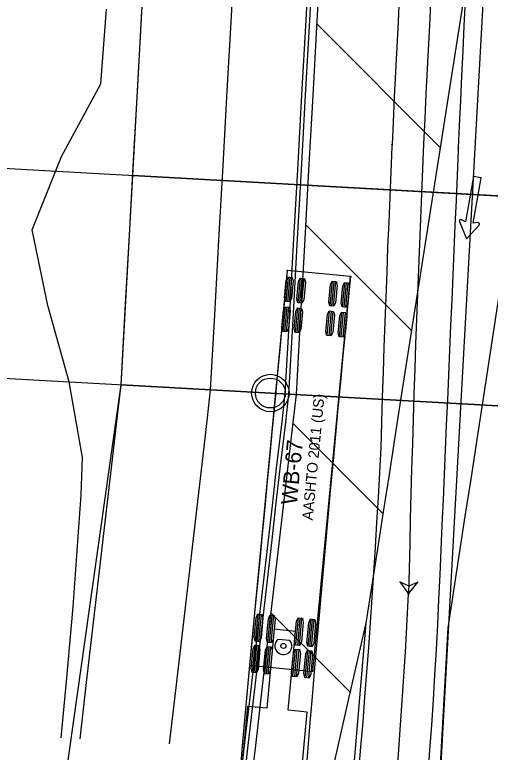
# Model space of a CAD drawing. Extents: x -70 to 701944, y -4 to 666871.
# Drawn here: x 664327.1 to 664390.7, y 657087.1 to 657185.7 of the extents above; entities that cross this region are included whole.
import ezdxf

# ---------------------------------------------------------------- set-up
doc = ezdxf.new("R2010")
doc.units = 0
for name, color, linetype in [('R_Detour', 7, 'Continuous'), ('R_No Plot', 7, 'Continuous'), ('R_Proposed Const Limits', 7, 'Continuous'), ('R_Proposed Road', 7, 'Continuous'), ('R_Striping', 7, 'Continuous'), ('R_Water', 7, 'Continuous'), ('T_Vehicle Path Lt Major', 7, 'Continuous'), ('T_Vehicle Path Rt', 7, 'Continuous')]:
    doc.layers.add(name, color=color, linetype=linetype)

msp = doc.modelspace()

# ---------------------------------------------------------------- linework, layer by layer
at = {"layer": 'R_Detour'}
for p, q in [((664031.824, 657181.485), (664397.251, 657161.144)), ((664030.268, 657153.528), (664395.695, 657133.187))]:
    msp.add_line(p, q, dxfattribs=at)
at = {"layer": 'R_No Plot'}
msp.add_line((664390.623, 657204.009), (664383.842, 657082.184), dxfattribs=at)
for points in [[(664342.835, 657164.173), (664346.837, 657236.055), (664401.253, 657233.033), (664397.251, 657161.144)], [(664341.279, 657136.216), (664342.835, 657164.173), (664397.25, 657161.151), (664395.695, 657133.187)], [(664328.065, 657042.491), (664341.279, 657136.216), (664395.695, 657133.187), (664392.683, 657079.188), (664387.896, 657033.536)]]:
    msp.add_lwpolyline(points, close=True, dxfattribs=at)
msp.add_circle((664361.248, 657135.105), 2.5, dxfattribs=at)
at = {"layer": 'R_Proposed Const Limits'}
msp.add_lwpolyline([(664333.254, 657089.029), (664333.969, 657096.561), (664334.873, 657106.526), (664335.573, 657116.503), (664335.93, 657121.491), (664336.123, 657126.488), (664335.023, 657132.799), (664334.349, 657136.602), (664331.467, 657146.778), (664329.366, 657156.91), (664333.318, 657166.706), (664338.575, 657176.429), (664339.31, 657186.403)], dxfattribs=at)
at = {"layer": 'R_Proposed Road'}
for points in [[(664347.768, 657088.221), (664348.641, 657095.744), (664349.796, 657105.696), (664350.951, 657115.647), (664351.528, 657120.622), (664352.106, 657125.598), (664352.826, 657131.808), (664353.261, 657135.549), (664353.816, 657145.534), (664354.372, 657155.518), (664354.928, 657165.503), (664355.484, 657175.487), (664356.039, 657185.472), (664356.595, 657195.456)], [(664357.753, 657087.665), (664358.626, 657095.189), (664359.78, 657105.14), (664360.935, 657115.091), (664361.513, 657120.067), (664362.09, 657125.042), (664362.811, 657131.252), (664363.245, 657134.993), (664363.801, 657144.978), (664364.357, 657154.962), (664364.912, 657164.947), (664365.468, 657174.932), (664366.024, 657184.916), (664366.58, 657194.901)], [(664358.242, 657087.638), (664359.115, 657095.161), (664360.27, 657105.113), (664361.425, 657115.064), (664362.002, 657120.039), (664362.579, 657125.015), (664363.3, 657131.225), (664363.734, 657134.966), (664364.29, 657144.951), (664364.846, 657154.935), (664365.402, 657164.92), (664365.957, 657174.904), (664366.513, 657184.889), (664367.069, 657194.873)], [(664359.25, 657087.582), (664360.123, 657095.105), (664361.278, 657105.056), (664362.433, 657115.008), (664363.01, 657119.983), (664363.588, 657124.959), (664364.309, 657131.169), (664364.743, 657134.91), (664365.299, 657144.895), (664365.854, 657154.879), (664366.41, 657164.864), (664366.966, 657174.848), (664367.522, 657184.833), (664368.077, 657194.817)], [(664335.787, 657088.888), (664336.66, 657096.411), (664337.815, 657106.363), (664338.969, 657116.314), (664339.547, 657121.289), (664340.124, 657126.265), (664340.845, 657132.475), (664341.279, 657136.216), (664341.835, 657146.201), (664342.391, 657156.185), (664342.946, 657166.17), (664343.502, 657176.154), (664344.058, 657186.139)], [(664357.471, 657085.237), (664357.753, 657087.665)], [(664357.97, 657085.21), (664358.242, 657087.638)], [(664358.968, 657085.154), (664359.25, 657087.582)]]:
    msp.add_lwpolyline(points, dxfattribs=at)
at = {"layer": 'R_Striping'}
for p, q in [((664367.497, 657184.384), (664384.003, 657167.877)), ((664389.447, 657163.851), (664388.438, 657164.029)), ((664366.005, 657157.591), (664380.175, 657143.421)), ((664364.291, 657131.021), (664376.347, 657118.965)), ((664361.35, 657105.677), (664371.948, 657095.08))]:
    msp.add_line(p, q, dxfattribs=at)
for points in [[(664369.552, 657084.565), (664371.805, 657094.455), (664374.058, 657104.345), (664375.613, 657114.274), (664376.39, 657119.238), (664377.167, 657124.203), (664378.137, 657130.399), (664378.721, 657134.132), (664380.275, 657144.061), (664381.83, 657153.99), (664383.384, 657163.919), (664384.938, 657173.848), (664386.492, 657183.777), (664388.047, 657193.706)], [(664383.556, 657077.446), (664385.041, 657103.734), (664386.564, 657113.664), (664387.326, 657118.63), (664388.087, 657123.595), (664389.038, 657129.793), (664389.61, 657133.526), (664391.134, 657143.456), (664392.657, 657153.387), (664394.18, 657163.318), (664395.703, 657173.249), (664397.226, 657183.179), (664398.749, 657193.11)], [(664388.438, 657164.029), (664387.368, 657157.975), (664386.794, 657158.266)], [(664389.016, 657157.874), (664388.377, 657157.796), (664389.447, 657163.851)], [(664386.529, 657158.022), (664387.488, 657155.714), (664389.18, 657157.553)], [(664372.348, 657084.409), (664373.203, 657094.377), (664374.058, 657104.345)]]:
    msp.add_lwpolyline(points, dxfattribs=at)
for centre, start, end in [((664386.707, 657158.095), 63.03293, 202.5682), ((664389.039, 657157.683), 317.38008, 96.91536)]:
    msp.add_arc(centre, 0.192, start, end, dxfattribs=at)
at = {"layer": 'R_Water'}
msp.add_circle((664361.248, 657135.105), 2, dxfattribs=at)
at = {"layer": 'T_Vehicle Path Lt Major'}
for points in [[(664378.5, 657188.06), (664378.324, 657184.716), (664378.152, 657181.372), (664377.985, 657178.027), (664377.822, 657174.682), (664377.664, 657171.337), (664377.525, 657168.326)], [(664387.316, 657187.511), (664387.149, 657184.178), (664386.987, 657180.844), (664386.828, 657177.51), (664386.673, 657174.176), (664386.522, 657170.842), (664386.388, 657167.842)], [(664377.525, 657168.326), (664377.51, 657167.992), (664377.36, 657164.646), (664377.215, 657161.301), (664377.075, 657157.955), (664376.938, 657154.609), (664376.807, 657151.263), (664376.679, 657147.916), (664376.556, 657144.57), (664376.438, 657141.223), (664376.324, 657137.876), (664376.214, 657134.529), (664376.109, 657131.182), (664376.008, 657127.834), (664375.84, 657124.49), (664375.65, 657121.148), (664375.454, 657117.805), (664375.25, 657114.463), (664375.039, 657111.121), (664374.819, 657107.78), (664374.591, 657104.44), (664374.356, 657101.117), (664374.112, 657097.795), (664373.859, 657094.474), (664373.597, 657091.154), (664373.326, 657087.835), (664373.045, 657084.517)], [(664386.388, 657167.842), (664386.374, 657167.508), (664386.227, 657164.174), (664386.083, 657160.84), (664385.939, 657157.505), (664385.794, 657154.171), (664385.648, 657150.837), (664385.503, 657147.503), (664385.359, 657144.168), (664385.214, 657140.834), (664385.069, 657137.5), (664384.924, 657134.166), (664384.78, 657130.832), (664384.635, 657127.497), (664384.49, 657124.163), (664384.345, 657120.829), (664384.2, 657117.495), (664384.056, 657114.16), (664383.91, 657110.826), (664383.754, 657107.492), (664383.611, 657104.157), (664383.421, 657100.801), (664383.219, 657097.446), (664383.005, 657094.092), (664382.782, 657090.739), (664382.549, 657087.386), (664382.304, 657084.034)]]:
    msp.add_lwpolyline(points, dxfattribs=at)
msp.add_lwpolyline([(664379.73, 657108.273), (664380.982, 657109.833), (664379.752, 657109.273), (664378.547, 657109.886)], close=True, dxfattribs=at)
for centre in [(664377.525, 657168.326), (664377.525, 657168.326), (664386.388, 657167.842), (664386.388, 657167.842), (664379.73, 657108.273), (664379.73, 657108.273)]:
    msp.add_circle(centre, 0.0417, dxfattribs=at)
for centre, radius, start, end in [((666933.472, 657052.762), 2554.345, 176.35494, 178.754749), ((663455.405, 657154.995), 925.505, 351.947905, 357.106325)]:
    msp.add_arc(centre, radius, start, end, dxfattribs=at)
at = {"layer": 'T_Vehicle Path Rt'}
for p, q in [((664363.506, 657151.475), (664358.478, 657098.715)), ((664371.968, 657150.669), (664363.506, 657151.475)), ((664363.341, 657147.322), (664363.654, 657150.608)), ((664363.569, 657147.301), (664363.882, 657150.586)), ((664363.797, 657147.279), (664364.11, 657150.564)), ((664364.983, 657147.166), (664365.296, 657150.451)), ((664365.211, 657147.144), (664365.524, 657150.429)), ((664365.44, 657147.122), (664365.753, 657150.408)), ((664366.94, 657097.908), (664371.968, 657150.669)), ((664369.247, 657146.76), (664369.56, 657150.045)), ((664369.475, 657146.738), (664369.788, 657150.023)), ((664369.704, 657146.716), (664370.017, 657150.001)), ((664370.89, 657146.603), (664371.203, 657149.888)), ((664371.118, 657146.581), (664371.431, 657149.866)), ((664371.346, 657146.56), (664371.659, 657149.845)), ((664362.961, 657143.341), (664363.274, 657146.626)), ((664363.189, 657143.319), (664363.502, 657146.604)), ((664363.418, 657143.297), (664363.731, 657146.582)), ((664364.604, 657143.184), (664364.917, 657146.469)), ((664364.832, 657143.162), (664365.145, 657146.447)), ((664365.06, 657143.141), (664365.373, 657146.426)), ((664368.868, 657142.778), (664369.181, 657146.063)), ((664369.096, 657142.756), (664369.409, 657146.041)), ((664369.324, 657142.734), (664369.637, 657146.019)), ((664370.51, 657142.621), (664370.823, 657145.906)), ((664370.739, 657142.599), (664371.052, 657145.885)), ((664370.967, 657142.578), (664371.28, 657145.863)), ((664359.265, 657101.921), (664359.613, 657105.571)), ((664359.494, 657101.899), (664359.841, 657105.549)), ((664359.722, 657101.878), (664360.069, 657105.528)), ((664360.908, 657101.764), (664361.256, 657105.415)), ((664361.136, 657101.743), (664361.484, 657105.393)), ((664361.364, 657101.721), (664361.712, 657105.371)), ((664364.674, 657101.406), (664365.022, 657105.056)), ((664364.902, 657101.384), (664365.25, 657105.034)), ((664365.13, 657101.362), (664365.478, 657105.012)), ((664366.317, 657101.249), (664366.665, 657104.899)), ((664366.545, 657101.227), (664366.893, 657104.877)), ((664366.773, 657101.206), (664367.121, 657104.856)), ((664361.766, 657103.524), (664360.761, 657092.972)), ((664364.62, 657103.252), (664361.766, 657103.524)), ((664363.614, 657092.7), (664364.62, 657103.252)), ((664363.875, 657102.026), (664362.266, 657102.179)), ((664358.867, 657097.74), (664359.215, 657101.39)), ((664359.095, 657097.718), (664359.443, 657101.368)), ((664359.323, 657097.696), (664359.671, 657101.347)), ((664360.51, 657097.583), (664360.857, 657101.234)), ((664360.738, 657097.562), (664361.085, 657101.212)), ((664360.966, 657097.54), (664361.314, 657101.19)), ((664364.276, 657097.225), (664364.624, 657100.875)), ((664364.504, 657097.203), (664364.852, 657100.853)), ((664364.732, 657097.181), (664365.08, 657100.831)), ((664365.918, 657097.068), (664366.266, 657100.718)), ((664366.146, 657097.046), (664366.494, 657100.696)), ((664366.375, 657097.025), (664366.722, 657100.675)), ((664358.478, 657098.715), (664366.94, 657097.908)), ((664366.94, 657097.908), (664366.94, 657097.908)), ((664358.206, 657093.216), (664356.783, 657078.283)), ((664360.761, 657092.972), (664358.206, 657093.216)), ((664366.17, 657092.457), (664363.614, 657092.7)), ((664364.747, 657077.524), (664366.17, 657092.457))]:
    msp.add_line(p, q, dxfattribs=at)
for points in [[(664363.506, 657151.475), (664363.171, 657147.958), (664362.835, 657144.441), (664362.5, 657140.923), (664362.166, 657137.406), (664361.83, 657133.889), (664361.495, 657130.371), (664361.16, 657126.854), (664360.825, 657123.336), (664360.49, 657119.819), (664360.154, 657116.302), (664359.819, 657112.784), (664359.484, 657109.267), (664359.149, 657105.749), (664358.814, 657102.232), (664358.478, 657098.715), (664358.478, 657098.715), (664358.159, 657095.313), (664357.845, 657091.911), (664357.537, 657088.508), (664357.236, 657085.104)], [(664371.968, 657150.669), (664371.633, 657147.152), (664371.298, 657143.634), (664370.963, 657140.117), (664370.629, 657136.599), (664370.296, 657133.082), (664369.966, 657129.564), (664369.637, 657126.046), (664369.31, 657122.528), (664368.987, 657119.009), (664368.666, 657115.49), (664368.349, 657111.971), (664368.035, 657108.452), (664367.725, 657104.932), (664367.419, 657101.412), (664367.118, 657097.892), (664366.83, 657094.487), (664366.547, 657091.082), (664366.268, 657087.677), (664365.994, 657084.272)]]:
    msp.add_lwpolyline(points, dxfattribs=at)
for points in [[(664363.854, 657147.274), (664363.284, 657147.328), (664363.156, 657147.804), (664363.382, 657150.169), (664363.597, 657150.613), (664364.167, 657150.559), (664364.294, 657150.082), (664364.069, 657147.717)], [(664365.496, 657147.117), (664364.927, 657147.171), (664364.799, 657147.648), (664365.024, 657150.013), (664365.24, 657150.456), (664365.809, 657150.402), (664365.937, 657149.926), (664365.712, 657147.561)], [(664369.76, 657146.711), (664369.191, 657146.765), (664369.063, 657147.241), (664369.288, 657149.607), (664369.504, 657150.05), (664370.073, 657149.996), (664370.201, 657149.52), (664369.976, 657147.154)], [(664371.403, 657146.554), (664370.833, 657146.608), (664370.706, 657147.085), (664370.931, 657149.45), (664371.146, 657149.894), (664371.716, 657149.839), (664371.843, 657149.363), (664371.618, 657146.998)], [(664363.474, 657143.292), (664362.905, 657143.346), (664362.777, 657143.822), (664363.002, 657146.187), (664363.218, 657146.631), (664363.787, 657146.577), (664363.915, 657146.1), (664363.69, 657143.735)], [(664365.117, 657143.135), (664364.547, 657143.189), (664364.42, 657143.666), (664364.645, 657146.031), (664364.86, 657146.474), (664365.43, 657146.42), (664365.557, 657145.944), (664365.332, 657143.579)], [(664369.381, 657142.729), (664368.811, 657142.783), (664368.684, 657143.259), (664368.909, 657145.625), (664369.124, 657146.068), (664369.694, 657146.014), (664369.821, 657145.538), (664369.596, 657143.172)], [(664371.023, 657142.572), (664370.454, 657142.627), (664370.326, 657143.103), (664370.552, 657145.468), (664370.767, 657145.912), (664371.336, 657145.857), (664371.464, 657145.381), (664371.239, 657143.016)], [(664359.778, 657101.872), (664359.209, 657101.926), (664359.086, 657102.454), (664359.336, 657105.082), (664359.557, 657105.577), (664360.126, 657105.522), (664360.249, 657104.995), (664359.998, 657102.367)], [(664361.421, 657101.716), (664360.851, 657101.77), (664360.729, 657102.297), (664360.979, 657104.925), (664361.199, 657105.42), (664361.769, 657105.366), (664361.891, 657104.838), (664361.641, 657102.21)], [(664365.187, 657101.357), (664364.618, 657101.411), (664364.495, 657101.938), (664364.745, 657104.566), (664364.965, 657105.061), (664365.535, 657105.007), (664365.658, 657104.479), (664365.407, 657101.851)], [(664366.83, 657101.2), (664366.26, 657101.254), (664366.137, 657101.782), (664366.388, 657104.41), (664366.608, 657104.905), (664367.177, 657104.85), (664367.3, 657104.323), (664367.05, 657101.695)], [(664359.38, 657097.691), (664358.81, 657097.745), (664358.688, 657098.273), (664358.938, 657100.901), (664359.158, 657101.395), (664359.728, 657101.341), (664359.85, 657100.814), (664359.6, 657098.186)], [(664361.022, 657097.535), (664360.453, 657097.589), (664360.33, 657098.116), (664360.581, 657100.744), (664360.801, 657101.239), (664361.37, 657101.185), (664361.493, 657100.657), (664361.243, 657098.029)], [(664364.789, 657097.176), (664364.219, 657097.23), (664364.096, 657097.757), (664364.347, 657100.385), (664364.567, 657100.88), (664365.136, 657100.826), (664365.259, 657100.298), (664365.009, 657097.67)], [(664366.431, 657097.019), (664365.862, 657097.073), (664365.739, 657097.601), (664365.989, 657100.229), (664366.21, 657100.724), (664366.779, 657100.669), (664366.902, 657100.142), (664366.651, 657097.514)]]:
    msp.add_lwpolyline(points, close=True, dxfattribs=at)
for centre, radius in [((664363.506, 657151.475), 0.0417), ((664371.968, 657150.669), 0.0417), ((664362.994, 657101.298), 0.34)]:
    msp.add_circle(centre, radius, dxfattribs=at)
msp.add_arc((664362.994, 657101.298), 1.143, 129.55649, 39.55649, dxfattribs=at)

# ---------------------------------------------------------------- texts
for s, height, p in [('AASHTO 2011 (US)', 1.41667, (664366.903, 657118.052)), ('WB-67', 2.125, (664364.785, 657120.095))]:
    msp.add_text(s, height=height, rotation=84.55649, dxfattribs=at).set_placement(p)

doc.saveas('drawing.dxf')
